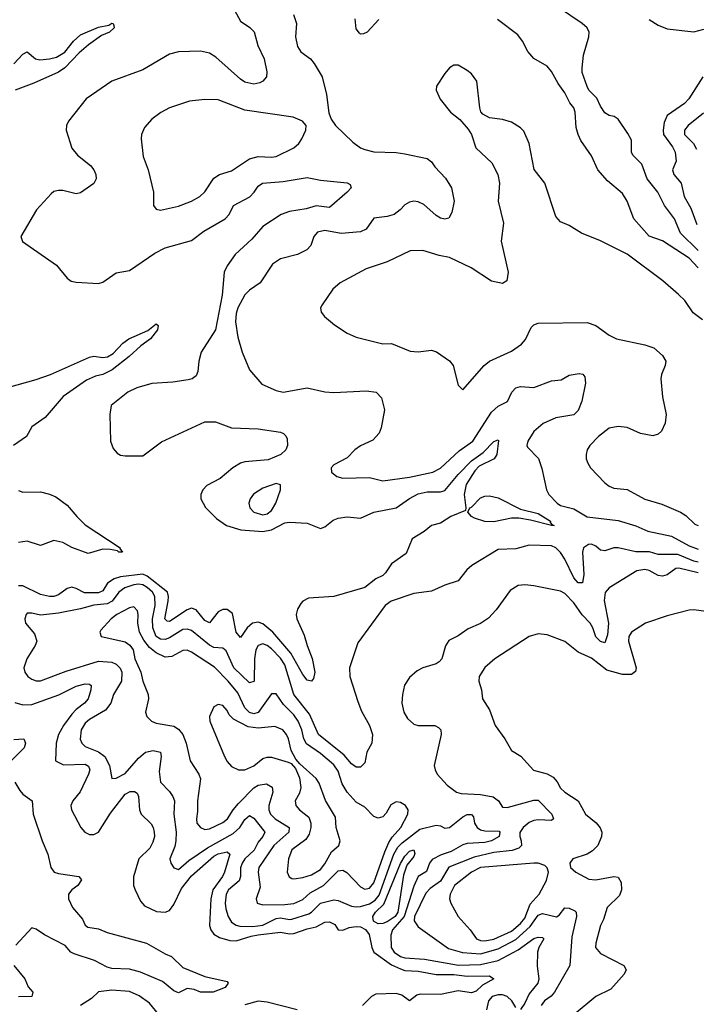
# Model space of a CAD drawing. Header units: inches. Extents: x 1552611 to 1694776, y 811966 to 917215.
# Tile 459 of 549: x 1660916 to 1663962, y 893315 to 897746. Entities that reach past the tile are written whole.
import ezdxf

# ---------------------------------------------------------------- set-up
doc = ezdxf.new("R2010")
doc.units = ezdxf.units.IN
doc.header["$MEASUREMENT"] = 0
doc.layers.add('B6869', color=7, linetype='Continuous')

msp = doc.modelspace()

# ---------------------------------------------------------------- linework, layer by layer
at = {"layer": 'B6869', "color": 5}
for points, elevation in [([(1663970, 896707.3), (1663890, 896785.4), (1663863.1, 896850), (1663817.9, 896910), (1663788.4, 896970), (1663740.5, 897030), (1663716.2, 897096.2), (1663676.2, 897136.2), (1663669.8, 897150), (1663670, 897204), (1663653.9, 897233.9), (1663610, 897299.3), (1663591.5, 897311.5), (1663570, 897315.6), (1663550, 897328), (1663530, 897356.9), (1663513.3, 897393.3), (1663478.5, 897430), (1663470, 897445.1), (1663448.4, 897508.4), (1663447.6, 897530), (1663453.7, 897586.3), (1663478.2, 897670), (1663479.3, 897690), (1663470.8, 897710), (1663448.3, 897730), (1663341.7, 897801.8)], 820), ([(1661882.3, 897790), (1661910, 897739.2), (1661951.7, 897711.7), (1661971.2, 897691.2), (1661987.2, 897630), (1662015.9, 897570), (1662027.8, 897512.2), (1662027.2, 897490), (1662010.5, 897470), (1661997, 897463), (1661970, 897456.8), (1661930, 897465.2), (1661910, 897478.2), (1661798.2, 897578.2), (1661770, 897596.5), (1661730, 897604.1), (1661630, 897602), (1661590, 897590.8), (1661470, 897521.2), (1661330, 897469.8), (1661215.5, 897390), (1661135.8, 897290), (1661125.8, 897270), (1661124.4, 897250), (1661150, 897168.4), (1661176, 897136), (1661234.6, 897090), (1661250.3, 897070), (1661258.9, 897050), (1661260.3, 897030), (1661250.1, 897009.9), (1661190, 896967.9), (1661170, 896963.2), (1661110, 896977.5), (1661090, 896977.8), (1661070, 896972.5), (1661056.8, 896963.2), (1660991.4, 896890), (1660921.6, 896770), (1660927.8, 896747.8), (1661081.1, 896641.1), (1661130, 896583.7), (1661148.2, 896570), (1661170, 896564.5), (1661270, 896559), (1661290, 896565.7), (1661350, 896607.4), (1661410, 896618.2), (1661524.7, 896695.3), (1661570, 896720.1), (1661690, 896753.1), (1661744.7, 896795.3), (1661840.5, 896850), (1661859, 896870), (1661878, 896910), (1661951.3, 896948.7), (1661972, 896970), (1661990, 896997.7), (1662008.7, 897011.3), (1662102.2, 897017.8), (1662210, 897035.5), (1662270, 897023.5), (1662390, 897012.8), (1662404.2, 897004.2), (1662408, 896990), (1662390.2, 896970), (1662310, 896900.6), (1662250, 896908), (1662205.2, 896894.8), (1662130, 896883.7), (1662092.7, 896870), (1662010, 896816.1), (1661961.2, 896758.8), (1661885.1, 896690), (1661850, 896638.5), (1661836.8, 896610), (1661826.8, 896506.8), (1661796.9, 896350), (1661733.5, 896250), (1661723, 896210), (1661717.4, 896162.6), (1661710, 896144.2), (1661692.7, 896130), (1661674.8, 896125.2), (1661604.6, 896115.4), (1661510, 896109.3), (1661443, 896090), (1661402.3, 896070), (1661327.7, 896010), (1661321.4, 895970), (1661324.1, 895850), (1661336.4, 895816.4), (1661355, 895795), (1661370, 895786.3), (1661390, 895782.8), (1661470, 895784.1), (1661554, 895846), (1661750, 895936.6), (1661796.8, 895936.8), (1661870, 895909.3), (1661990, 895904.4), (1662090, 895890.2), (1662103.5, 895883.5), (1662113.9, 895873.9), (1662119.8, 895859.8), (1662122, 895830), (1662113.6, 895810), (1662091.1, 895790), (1662034.1, 895765.9), (1661930, 895756.3), (1661909.2, 895750), (1661876, 895730), (1661818.2, 895681.8), (1661759, 895650), (1661740.7, 895630), (1661731.3, 895610), (1661731.1, 895590), (1661751.7, 895551.7), (1661801.8, 895501.8), (1661846.4, 895470), (1661910.8, 895450.7), (1662010, 895443.1), (1662050, 895450.6), (1662110, 895481.4), (1662130, 895485.5), (1662210, 895480.2), (1662270, 895456.6), (1662290, 895463.5), (1662326.6, 895493.4), (1662350, 895503.5), (1662390, 895509), (1662450, 895503.5), (1662509.9, 895530.1), (1662610, 895549.4), (1662670, 895592.2), (1662710, 895612.5), (1662750, 895621.2), (1662810, 895621.4), (1662830, 895627.7), (1662890, 895699.8), (1662950, 895761.5), (1663001.5, 895798.5), (1663050, 895847.6), (1663070, 895854.9), (1663071.9, 895851.9), (1663063.3, 895790), (1663052.1, 895770), (1662983.5, 895736.5), (1662964.3, 895715.7), (1662925.2, 895654.8), (1662916.7, 895610), (1662924.7, 895550), (1662922, 895538), (1662856, 895510), (1662810, 895480.6), (1662770, 895470.3), (1662737.2, 895442.8), (1662682.5, 895410), (1662655.8, 895344.2), (1662590, 895297.3), (1662563.3, 895256.7), (1662550, 895245.1), (1662519.1, 895230), (1662470, 895191.2), (1662329.3, 895150.7), (1662216.5, 895143.5), (1662190.4, 895130), (1662180.9, 895119.1), (1662166.1, 895093.9), (1662160.2, 895070), (1662163.5, 895050), (1662196.8, 894976.8), (1662209.2, 894929.2), (1662231.9, 894871.9), (1662243.8, 894810), (1662238.2, 894781.8), (1662230, 894769.6), (1662210, 894774.5), (1662190, 894798.7), (1662136, 894896), (1662056, 894990), (1662010, 895027.3), (1661990, 895035.1), (1661963.7, 895030), (1661939.1, 895010), (1661910, 894965.4), (1661890, 894989.6), (1661874.1, 895074.1), (1661850, 895092.6), (1661830, 895092.1), (1661810, 895080.8), (1661770, 895032.3), (1661750, 895042.1), (1661710, 895090.6), (1661690, 895098.5), (1661670, 895090.4), (1661590, 895037.2), (1661579.3, 895039.3), (1661569.3, 895050), (1661584.6, 895130), (1661585.8, 895150), (1661580.7, 895170), (1661490, 895241.8), (1661470, 895251), (1661370, 895238.4), (1661340.6, 895230), (1661311.5, 895210), (1661290, 895176.4), (1661270, 895167.5), (1661207, 895167), (1661170, 895187), (1661150, 895191.8), (1661130, 895186), (1661090, 895158.2), (1661070, 895150.5), (1661050, 895150.5), (1661010, 895160.1), (1660930, 895198.4), (1660910, 895198.6)], 820), ([(1662148.1, 897770), (1662161.4, 897730), (1662157.2, 897670), (1662166.4, 897626.4), (1662181.7, 897601.7), (1662224.4, 897570), (1662241.3, 897550), (1662278, 897490), (1662296.4, 897410), (1662306.9, 897326.9), (1662318.3, 897298.3), (1662338, 897270), (1662415.1, 897195.1), (1662450, 897170.3), (1662470, 897162.6), (1662510, 897151.7), (1662610, 897148.8), (1662650, 897143.1), (1662750, 897121.7), (1662770, 897106.4), (1662784.6, 897084.6), (1662833.4, 897033.4), (1662859.1, 896990), (1662871.2, 896930), (1662861.6, 896878.4), (1662847.2, 896852.8), (1662830, 896848.5), (1662810, 896853.5), (1662790, 896865.1), (1662734.9, 896914.9), (1662710, 896926.5), (1662690, 896929.8), (1662670, 896925.8), (1662650, 896913.1), (1662629.1, 896890), (1662602, 896870), (1662570, 896860.2), (1662510, 896853.5), (1662475.8, 896804.2), (1662450, 896791.4), (1662363.6, 896783.6), (1662290, 896798.3), (1662257.1, 896790), (1662239.5, 896770), (1662226, 896730), (1662207.7, 896710), (1662166.8, 896690), (1662090, 896669.7), (1662054.4, 896645.6), (1661998.3, 896561.7), (1661950, 896528.4), (1661930, 896508.5), (1661898, 896450), (1661890, 896423.7), (1661886.7, 896386.7), (1661897.9, 896317.9), (1661916.9, 896250), (1661950.2, 896170.2), (1662006, 896106), (1662070, 896077.4), (1662102, 896070), (1662210, 896089.1), (1662290, 896072), (1662330, 896068.2), (1662476.7, 896076.7), (1662521, 896070), (1662545.1, 896045.1), (1662557.8, 895990), (1662543.2, 895910), (1662534.2, 895885.8), (1662505.5, 895854.5), (1662450, 895827.8), (1662424.2, 895810), (1662390, 895775.1), (1662330, 895742.7), (1662317.3, 895730), (1662318.8, 895710), (1662342.8, 895690), (1662370, 895683.1), (1662490, 895686.7), (1662550, 895671.3), (1662670, 895687.7), (1662776.3, 895710), (1662810, 895728.2), (1662893.6, 895806.4), (1662955.6, 895850), (1663039.6, 895980.4), (1663070, 896007.1), (1663111.3, 896028.7), (1663130.6, 896070), (1663149.8, 896090), (1663170, 896095.6), (1663230, 896090.8), (1663310, 896121.7), (1663353.7, 896126.3), (1663390, 896147), (1663434.6, 896154.6), (1663450.6, 896150.6), (1663459.3, 896139.3), (1663463, 896110), (1663446.7, 896030), (1663430, 895987.8), (1663410, 895967.8), (1663330, 895954.8), (1663271.7, 895928.3), (1663230, 895893), (1663203.8, 895850), (1663199.1, 895830), (1663202, 895822), (1663251.3, 895771.3), (1663266.6, 895726.6), (1663287.2, 895630), (1663297.4, 895610), (1663335.3, 895570), (1663350, 895560.6), (1663410, 895544.8), (1663470, 895508.5), (1663610, 895491.9), (1663690, 895469), (1663744.2, 895444.2), (1663850, 895422.4), (1663930, 895378.6), (1663970, 895362.9)], 840), ([(1662532.5, 897747.5), (1662479.3, 897690), (1662463, 897683), (1662450, 897681.3), (1662445.2, 897685.2), (1662430, 897706), (1662426, 897750)], 840), ([(1660890, 897548.1), (1660930, 897591.8), (1660950, 897601.5), (1660987.2, 897570), (1661005.8, 897565.8), (1661050, 897570.1), (1661081.5, 897578.5), (1661119.4, 897600.6), (1661157.4, 897650), (1661190, 897679), (1661270, 897712.4), (1661317.8, 897722.2), (1661330, 897730.7), (1661336, 897730), (1661340, 897720), (1661340.5, 897710), (1661320.2, 897690), (1661284.6, 897675.4), (1661226.3, 897633.7), (1661183.1, 897596.9), (1661119.5, 897530), (1661090.4, 897509.6), (1660979.5, 897460.5), (1660895.2, 897430)], 780), ([(1663970, 896629.8), (1663930, 896673.7), (1663810, 896750.6), (1663750, 896772.9), (1663679.8, 896850), (1663649.9, 896929.9), (1663630, 896963.9), (1663561.3, 897021.3), (1663518, 897070), (1663490, 897133.3), (1663442.6, 897202.6), (1663429.4, 897229.4), (1663421.6, 897261.6), (1663416.3, 897330), (1663410, 897349.6), (1663392.4, 897372.4), (1663370, 897417.4), (1663339.6, 897459.5), (1663310, 897514), (1663290, 897536.9), (1663230, 897571.8), (1663203.5, 897603.5), (1663179.7, 897650), (1663158.6, 897678.6), (1663066.9, 897746.9)], 840), ([(1663750, 897747.4), (1663790, 897721.8), (1663830, 897705.8), (1663950, 897691.7), (1663996.2, 897703.8)], 820), ([(1663990, 896395.1), (1663947.7, 896427.7), (1663910, 896482.4), (1663881.6, 896510), (1663810.6, 896570.6), (1663650, 896691), (1663531, 896751), (1663445.2, 896785.2), (1663390, 896819.5), (1663350, 896836), (1663330, 896861.2), (1663279.2, 897010), (1663231.5, 897071.5), (1663210, 897189.2), (1663184.8, 897244.8), (1663170, 897260.5), (1663130, 897286), (1663090, 897298), (1663030, 897304.2), (1663001, 897321), (1662991.8, 897331.8), (1662987, 897350), (1662974.3, 897470), (1662950, 897502.9), (1662930, 897518.4), (1662890, 897541.2), (1662870, 897542), (1662850.7, 897529.3), (1662830, 897504), (1662792.5, 897447.5), (1662790.4, 897430), (1662808.9, 897388.9), (1662855.5, 897330), (1662896.6, 897296.6), (1662934.4, 897254.4), (1662949.2, 897230), (1662969.1, 897170), (1663041.8, 897101.8), (1663067.8, 897050), (1663075.4, 897010), (1663069.2, 896930), (1663093.4, 896830), (1663083.2, 896750), (1663115.5, 896610), (1663108.8, 896571.2), (1663090, 896559.7), (1663039.5, 896570), (1662948, 896630), (1662850, 896676.1), (1662804.8, 896684.8), (1662730, 896708), (1662673.7, 896706.3), (1662570, 896656.3), (1662475.3, 896624.7), (1662358, 896562), (1662325.8, 896534.2), (1662277.5, 896462.5), (1662270.7, 896450), (1662273.4, 896430), (1662288, 896410), (1662333.7, 896373.7), (1662390, 896335.8), (1662430, 896317.6), (1662550, 896287.2), (1662590, 896288.5), (1662674, 896254), (1662710, 896251.6), (1662770, 896259.5), (1662791.8, 896251.8), (1662850, 896210.7), (1662867.7, 896190), (1662890, 896101), (1662910, 896081), (1663006.6, 896190), (1663030, 896208.9), (1663130, 896255), (1663174.3, 896285.7), (1663192.3, 896307.7), (1663218.3, 896361.7), (1663230, 896373.6), (1663250, 896380.2), (1663470, 896383.5), (1663510.1, 896370.1), (1663570, 896327.1), (1663603, 896310), (1663730, 896283.2), (1663770, 896269.3), (1663810, 896235), (1663824.1, 896210), (1663821.8, 896190), (1663805, 896150), (1663801.5, 896130), (1663808.8, 896048.8), (1663826.3, 895970), (1663821.1, 895930), (1663805.4, 895894.6), (1663790, 895880.5), (1663766.4, 895873.6), (1663710, 895884.6), (1663650, 895911.6), (1663610, 895915.8), (1663570, 895908.3), (1663521.3, 895870), (1663482.4, 895830), (1663470.4, 895810), (1663466, 895790), (1663466.4, 895770), (1663473, 895750), (1663485.5, 895730), (1663550, 895661.6), (1663570, 895646.4), (1663590, 895637.6), (1663650, 895632.4), (1663730, 895588.6), (1663806, 895566), (1663890, 895530.2), (1663915, 895515), (1663955.3, 895475.3), (1663970, 895470.2)], 860), ([(1663991, 897489), (1663928.5, 897390), (1663909.2, 897370), (1663830, 897314.6), (1663816.3, 897283.7), (1663811.8, 897250), (1663814.7, 897230), (1663854.7, 897174.7), (1663866.3, 897150), (1663871, 897110), (1663854.5, 897070), (1663860.7, 897050), (1663893.4, 897010), (1663907.2, 896950), (1663937.8, 896897.8), (1663964.5, 896824.5)], 820), ([(1663994.7, 897325.3), (1663925.8, 897270), (1663908, 897250), (1663909.1, 897230), (1663948.6, 897188.6), (1663963.3, 897163.3)], 840), ([(1660867.1, 896092.9), (1660990, 896126.7), (1661054.2, 896150), (1661230, 896227.9), (1661250, 896231.4), (1661290, 896226.5), (1661311.3, 896228.7), (1661336.1, 896243.9), (1661380.4, 896290), (1661407.8, 896310), (1661492.7, 896347.3), (1661530, 896377.7), (1661539.5, 896370), (1661535.5, 896350), (1661505.2, 896310), (1661461.4, 896278.6), (1661409.1, 896230), (1661331.7, 896170), (1661290.2, 896150), (1661257.7, 896142.3), (1661216, 896124), (1661110.8, 896050), (1661030, 895956.5), (1660970, 895914.3), (1660945.8, 895870), (1660887.7, 895830)], 780), ([(1660910, 895627), (1660930, 895619.9), (1661010, 895621.1), (1661050, 895611.6), (1661079, 895599), (1661130, 895561.5), (1661172.6, 895510), (1661210, 895473.4), (1661367.7, 895370), (1661366, 895366), (1661378, 895350), (1661362, 895350), (1661356, 895356), (1661322.5, 895362.5), (1661290, 895364.1), (1661223.5, 895343.5), (1661150.7, 895370.7), (1661110, 895394), (1661070, 895402.1), (1661010, 895380.2), (1660950, 895399.2), (1660910, 895393.2)], 780), ([(1663970, 895305.4), (1663950, 895309.2), (1663879, 895339), (1663790, 895339.2), (1663750.7, 895350.7), (1663690, 895352), (1663610, 895369.1), (1663590, 895369.9), (1663550, 895355.7), (1663530, 895358.8), (1663510, 895377.5), (1663490, 895386.2), (1663476.1, 895383.9), (1663454.3, 895370), (1663449.7, 895350.3), (1663455, 895250), (1663448.8, 895211.2), (1663430, 895212.5), (1663410, 895234.8), (1663370, 895317.8), (1663350, 895349.1), (1663330, 895369.8), (1663310, 895378.4), (1663210, 895381.5), (1663150, 895364.8), (1663070, 895361.2), (1662950.7, 895289.3), (1662928.8, 895270), (1662890, 895221.3), (1662830, 895201.6), (1662770, 895175), (1662690, 895163.2), (1662588.3, 895130), (1662561.2, 895110), (1662438.3, 894941.7), (1662400.1, 894830), (1662401.3, 894790), (1662438, 894678), (1662454.7, 894634.7), (1662490, 894570.3), (1662504.1, 894530), (1662500.9, 894490), (1662478, 894450), (1662470, 894402), (1662450, 894382.3), (1662430, 894381.5), (1662410, 894397.4), (1662376, 894436), (1662261.7, 894530), (1662220.2, 894620.2), (1662149.9, 894710), (1662110, 894842.8), (1662090, 894872.4), (1662050, 894914.5), (1662030, 894929.4), (1662010, 894936.7), (1661989.7, 894930.3), (1661979.6, 894910), (1661973.6, 894870), (1661971.2, 894770), (1661970, 894767.1), (1661950, 894762.2), (1661879.6, 894830), (1661846, 894906), (1661830, 894917.1), (1661790, 894921.3), (1661770, 894931.7), (1661690, 894998), (1661670, 895003.8), (1661650, 895002.5), (1661590, 894964), (1661570, 894957.2), (1661550, 894958.2), (1661530, 894971), (1661515, 895010), (1661513.2, 895050), (1661525.3, 895110), (1661523.9, 895150), (1661513.1, 895170), (1661490, 895191.4), (1661470, 895202.7), (1661450, 895206.6), (1661430, 895203.6), (1661389.5, 895190), (1661362.4, 895170), (1661331.9, 895130), (1661310, 895118), (1661250, 895111.6), (1661190, 895095.1), (1661090, 895075.8), (1661010, 895067.1), (1660970, 895075.9), (1660950, 895075.1), (1660944.9, 895070), (1660939.1, 895050), (1660942.4, 895030), (1660982.8, 894982.8), (1660992.3, 894950), (1660985.2, 894930), (1660948.5, 894870), (1660934, 894830), (1660938.3, 894810), (1660952.9, 894790), (1660970, 894777.8), (1660990, 894770.2), (1661010.2, 894770.2), (1661125.3, 894814.8), (1661270, 894858.9), (1661330, 894855.1), (1661350, 894845.5), (1661368.2, 894828.2), (1661375.8, 894810), (1661374.4, 894770), (1661337.5, 894710), (1661325.7, 894670), (1661301.6, 894638.4), (1661230, 894596.9), (1661210, 894579.8), (1661192.4, 894550), (1661188.7, 894508.7), (1661195.1, 894490), (1661210, 894475.1), (1661271.2, 894451.2), (1661299.6, 894430), (1661320.8, 894390), (1661330.7, 894330.7), (1661350, 894333.4), (1661390, 894354), (1661450, 894423), (1661482.4, 894450), (1661517.3, 894457.3), (1661549.3, 894449.3), (1661552.7, 894430), (1661543.3, 894363.3), (1661550, 894314.8), (1661590, 894273.1), (1661605.4, 894250), (1661612.2, 894230), (1661609.7, 894170), (1661620.3, 894090), (1661618.4, 894050), (1661614.1, 894025.9), (1661591.8, 893970), (1661596, 893950), (1661609.3, 893929.3), (1661630, 893922.3), (1661677.5, 893962.5), (1661761.1, 894018.9), (1661877, 894083), (1661906.8, 894110), (1661930, 894147.3), (1661950, 894164.2), (1661970, 894153.2), (1662015.4, 894095.4), (1662018.9, 894090), (1662010.1, 894070), (1661990, 894044.9), (1661972, 894008), (1661929.8, 893970.2), (1661916.6, 893950), (1661910.1, 893929.9), (1661910.4, 893890), (1661903.1, 893870), (1661855.1, 893830), (1661845.4, 893810), (1661841.2, 893770), (1661844.4, 893744.4), (1661853.8, 893710), (1661870, 893684.5), (1661890, 893671.7), (1661907, 893667), (1661965.2, 893665.2), (1662010, 893671), (1662070, 893700.7), (1662090, 893703.5), (1662130, 893695.9), (1662141.6, 893698.4), (1662217.2, 893722.8), (1662230, 893730.1), (1662270, 893770.5), (1662330, 893784.4), (1662350, 893782.5), (1662410, 893756.9), (1662430, 893753.9), (1662450, 893754.8), (1662490, 893767.2), (1662515.8, 893784.3), (1662533.6, 893806.4), (1662600.3, 893990), (1662618.4, 894021.6), (1662637.8, 894042.2), (1662716.4, 894103.5), (1662790, 894121.1), (1662810, 894117.7), (1662830, 894107.1), (1662850, 894110.1), (1662910, 894158.5), (1662930, 894168.8), (1662949.5, 894169.5), (1662958.7, 894158.7), (1662963.5, 894130), (1662975.7, 894110), (1662990, 894100.3), (1663010, 894095.2), (1663073.6, 894093.6), (1663077.6, 894090), (1663074.8, 894070), (1663039, 894050), (1663010, 894042.7), (1662930, 894039.2), (1662910, 894033.3), (1662858, 894002), (1662812.8, 893987.2), (1662772.6, 893967.4), (1662760.3, 893950), (1662747.2, 893912.8), (1662710, 893889.8), (1662690, 893846), (1662646.4, 893710), (1662594.6, 893650), (1662586.8, 893626.8), (1662588.8, 893570), (1662600.9, 893550), (1662630, 893530.1), (1662650, 893524), (1662737.9, 893517.9), (1662891.4, 893491.4), (1662990, 893493.6), (1663070, 893512.5), (1663160.4, 893559.6), (1663230, 893611.6), (1663250, 893616.6), (1663270, 893615.2), (1663275.4, 893610), (1663252.7, 893570), (1663246.9, 893550), (1663245.9, 893485.9), (1663252.8, 893430), (1663248.1, 893410), (1663210, 893362.8), (1663190, 893320.2), (1663170, 893291.3)], 840), ([(1663970, 895256.2), (1663882.6, 895277.4), (1663870, 895276.7), (1663830, 895248.4), (1663810, 895242.1), (1663790, 895245), (1663750, 895267), (1663730, 895271.6), (1663694.4, 895265.6), (1663570.1, 895189.9), (1663550.9, 895169.1), (1663547.5, 895132.5), (1663566, 895030), (1663561.7, 894978.3), (1663550, 894942), (1663530, 894947.3), (1663510, 894968.1), (1663495.4, 895010), (1663483.6, 895030), (1663448.5, 895068.5), (1663410, 895121.8), (1663370, 895163.7), (1663350, 895174.2), (1663230, 895197.8), (1663190, 895202.8), (1663160.4, 895199.6), (1663123.2, 895176.8), (1663061.5, 895090), (1663026.4, 895053.6), (1662990, 895028.9), (1662935.2, 895004.8), (1662890, 894973.6), (1662847.4, 894952.6), (1662832.3, 894927.7), (1662816, 894870), (1662804.4, 894855.6), (1662790, 894847.1), (1662730.2, 894829.8), (1662705, 894815.1), (1662670, 894785.6), (1662648.4, 894751.6), (1662638.6, 894710), (1662636.5, 894670), (1662644.5, 894630), (1662661.2, 894601.2), (1662690, 894575.3), (1662710, 894570.3), (1662784.7, 894570), (1662801.5, 894561.5), (1662811.8, 894550), (1662813.4, 894530), (1662782.4, 894390), (1662785.5, 894370), (1662795.3, 894350), (1662840.5, 894300.5), (1662882, 894270), (1662903.1, 894263.1), (1662990, 894259.1), (1663048, 894248), (1663071.3, 894231.3), (1663090, 894202.6), (1663110, 894200.1), (1663230, 894234), (1663250, 894233), (1663311.8, 894170), (1663319.1, 894150), (1663310, 894142.2), (1663250, 894145.2), (1663230, 894141.9), (1663210, 894133.1), (1663182, 894110), (1663167.6, 894087.6), (1663166.7, 894070), (1663174, 894050), (1663175.1, 894030), (1663162.1, 894017.9), (1663132.5, 894007.5), (1663050, 893997.9), (1662962.4, 893977.6), (1662847.6, 893932.4), (1662810.6, 893869.4), (1662763.5, 893836.5), (1662744.4, 893815.6), (1662692.5, 893710), (1662691.3, 893691.3), (1662710, 893663.2), (1662846.6, 893566.6), (1662908.8, 893548.8), (1662990, 893541.9), (1663070, 893564.2), (1663150, 893605.9), (1663214.3, 893665.7), (1663250, 893715.8), (1663270, 893723.8), (1663332, 893708), (1663344.6, 893715.4), (1663370, 893748.9), (1663390, 893748), (1663415.6, 893735.6), (1663420.3, 893730), (1663421.7, 893710), (1663401.7, 893618.3), (1663392.5, 893490), (1663323.1, 893370), (1663307.8, 893352.2), (1663277.8, 893330), (1663263.7, 893310)], 860), ([(1664050, 895077.6), (1663950, 895089.7), (1663930, 895088.3), (1663830, 895063.5), (1663733.4, 895030), (1663670, 894989.6), (1663657.3, 894970), (1663655.9, 894950), (1663691.6, 894830), (1663687.3, 894812.7), (1663670, 894799.8), (1663630, 894799.8), (1663559.3, 894819.3), (1663490, 894872.4), (1663430, 894900.3), (1663370, 894947.7), (1663290, 894978.5), (1663250, 894983.1), (1663210, 894969.7), (1663054.9, 894870), (1663010, 894831.5), (1662983.6, 894790), (1662982.3, 894770), (1662994.6, 894730), (1662999.5, 894690), (1663030, 894640.5), (1663056, 894570), (1663099.3, 894510), (1663130, 894457.3), (1663171.5, 894431.5), (1663229.3, 894369.3), (1663290, 894352.2), (1663317.8, 894337.8), (1663335.8, 894315.8), (1663350, 894287.8), (1663369.4, 894269.4), (1663429.3, 894230), (1663463.1, 894170), (1663511.5, 894131.5), (1663529.5, 894109.5), (1663536.1, 894090), (1663535, 894070), (1663517.7, 894030), (1663494, 894006), (1663470, 893991.3), (1663405.3, 893970), (1663391.7, 893950), (1663395.3, 893930), (1663419.5, 893910), (1663477.9, 893877.9), (1663510, 893875.5), (1663590.6, 893890.6), (1663610, 893886.6), (1663623.2, 893863.2), (1663624.6, 893830), (1663615.8, 893804.2), (1663561.1, 893750), (1663543.9, 893696.1), (1663530, 893669.4), (1663508.9, 893590), (1663508.3, 893570), (1663530, 893543.9), (1663635.6, 893490), (1663645.7, 893470), (1663637.7, 893450), (1663576.5, 893383.5), (1663509.7, 893350.3), (1663411.4, 893268.6)], 880), ([(1660893.7, 894673.7), (1660930, 894662.2), (1660970, 894664.1), (1661091.7, 894708.3), (1661170, 894746.8), (1661210, 894757), (1661230, 894755.9), (1661236.9, 894750), (1661235.8, 894730), (1661224.2, 894690), (1661207.5, 894670), (1661170, 894641.9), (1661150, 894620.1), (1661113.5, 894570), (1661091, 894530), (1661080.1, 894490), (1661076.9, 894410), (1661112.9, 894392.9), (1661210, 894395.2), (1661226.2, 894386.2), (1661231.8, 894370), (1661226.1, 894350), (1661188.6, 894271.5), (1661154.6, 894230), (1661146.8, 894210), (1661149.7, 894189.7), (1661190.9, 894110.9), (1661209.7, 894089.7), (1661230, 894079.3), (1661250, 894078.5), (1661270, 894090.1), (1661325.1, 894174.9), (1661390, 894260.9), (1661412.7, 894272.7), (1661433, 894273), (1661444.5, 894264.5), (1661451.1, 894250), (1661455.9, 894190), (1661462.8, 894170), (1661507.1, 894127.1), (1661517.2, 894110), (1661521.4, 894090), (1661522.4, 894070), (1661515.9, 894044.1), (1661501.7, 894018.3), (1661452.4, 893970), (1661428.3, 893888.3), (1661428.2, 893850), (1661435.2, 893830), (1661459.1, 893779.1), (1661478.2, 893758.2), (1661532.1, 893732.1), (1661570, 893729.6), (1661590, 893736.8), (1661610, 893763.8), (1661644.1, 893835.9), (1661690, 893893.9), (1661790, 893981.1), (1661810, 893992.3), (1661850, 894001.2), (1661862, 893990), (1661837.9, 893910), (1661828.5, 893890), (1661784.8, 893830), (1661775.7, 893790), (1661770.6, 893670), (1661776.8, 893650), (1661790, 893631), (1661815.6, 893615.6), (1661861.6, 893601.6), (1661890, 893600.2), (1661957.9, 893622.1), (1661990, 893627.9), (1662090, 893639), (1662130, 893631.9), (1662150, 893633.8), (1662210, 893654.6), (1662250, 893663.3), (1662290, 893685.1), (1662310, 893686.6), (1662334, 893674), (1662350.2, 893650.2), (1662370, 893648.5), (1662399.4, 893660.6), (1662430, 893665.7), (1662450, 893663.2), (1662472.2, 893652.2), (1662489, 893629), (1662501.3, 893570), (1662510.8, 893550), (1662590, 893492.6), (1662630, 893473.9), (1662650, 893467.6), (1662710, 893464), (1662790, 893449.6), (1662870, 893449.3), (1662930, 893440.9), (1663030, 893443), (1663050.2, 893430), (1662999.5, 893400.5), (1662970, 893374.8), (1662950, 893367.2), (1662890, 893376), (1662810, 893358.7), (1662718.8, 893361.2), (1662703.6, 893356.4), (1662670, 893331), (1662635.6, 893355.6), (1662610, 893363.1), (1662519.8, 893360.2), (1662499.2, 893350), (1662459.6, 893310)], 820), ([(1660890, 894506.4), (1660933.8, 894510), (1660941.9, 894490), (1660936.2, 894470), (1660877.2, 894410)], 780), ([(1660894.2, 894314.2), (1660916.6, 894276.6), (1660930, 894260.4), (1660971.6, 894230), (1660976.5, 894170), (1661017, 894050), (1661042.6, 893990), (1661055.4, 893930), (1661071.4, 893910), (1661090, 893903.4), (1661181.6, 893890), (1661194.7, 893874.7), (1661178, 893850), (1661151.3, 893830), (1661135, 893810), (1661135, 893790), (1661153.5, 893750), (1661198, 893698), (1661210.7, 893670.7), (1661222.3, 893662.3), (1661270, 893654.4), (1661310, 893638.5), (1661486.2, 893590), (1661570, 893542.2), (1661599.5, 893530), (1661650, 893480.2), (1661750, 893439.5), (1661850, 893418), (1661854.6, 893410), (1661840.5, 893390), (1661787.3, 893370), (1661730, 893369.4), (1661701.6, 893381.6), (1661670, 893386.3), (1661630, 893367.2), (1661610, 893375.3), (1661558.2, 893418.2), (1661459.7, 893459.7), (1661410, 893472.8), (1661330, 893475.8), (1661310, 893482.1), (1661252.8, 893512.8), (1661161.6, 893541.6), (1661146.3, 893550), (1661119.8, 893579.8), (1661027.5, 893627.5), (1660990, 893653.2), (1660970, 893659.2), (1660898.5, 893581.5)], 780), ([(1660889, 893489), (1660939.7, 893430), (1660954.3, 893394.3), (1660974.3, 893370), (1660970.6, 893350), (1660910, 893348.5)], 780), ([(1661554, 893254), (1661500.8, 893320.8), (1661453.5, 893353.5), (1661410, 893372.8), (1661330, 893378.2), (1661270, 893371.1), (1661239.5, 893340.5), (1661190.2, 893310)], 820), ([(1662165.6, 893290), (1662030, 893324.4), (1661990, 893328.6), (1661930, 893312.1)], 820), ([(1663150, 893300.2), (1663130.9, 893330.9), (1663110, 893349.4), (1663090, 893357.1), (1663070, 893358.2), (1663043.2, 893350), (1663025.6, 893330), (1663017.5, 893290)], 840)]:
    msp.add_lwpolyline(points, dxfattribs=dict(at, elevation=elevation))
for points, elevation in [([(1661750, 897387.4), (1661680.7, 897379.3), (1661590.2, 897349.8), (1661551.2, 897328.8), (1661510, 897298.7), (1661478, 897262), (1661463.7, 897230), (1661462.6, 897210), (1661471.7, 897130), (1661494.9, 897070), (1661518, 896970), (1661518, 896910), (1661530, 896894), (1661550, 896888.7), (1661630, 896907.7), (1661689.4, 896930), (1661727.3, 896950), (1661749, 896971), (1661790, 897033.1), (1661816, 897050), (1661870, 897065.8), (1661950, 897119.7), (1661990, 897130.2), (1662050, 897127), (1662070, 897130.2), (1662149.6, 897170), (1662172.8, 897190), (1662186.6, 897210), (1662204.5, 897250), (1662206, 897270), (1662189.2, 897290), (1662147.2, 897307.2), (1661930, 897339.5), (1661810, 897386.4)], 840), ([(1662070, 895658.5), (1662010, 895637.8), (1661968.4, 895611.6), (1661952.8, 895590), (1661947.7, 895570), (1661952.5, 895550), (1661969.3, 895530), (1662010, 895517.6), (1662030, 895522.3), (1662050, 895537.6), (1662069.4, 895570), (1662090.6, 895630), (1662090, 895653.3)], 840), ([(1663310, 895469.4), (1663214.6, 895494.6), (1663163.2, 895503.2), (1663130, 895502.5), (1663050, 895486.8), (1663010, 895487.7), (1662962.7, 895502.7), (1662949.8, 895510), (1662933.7, 895530), (1662942, 895550), (1662950, 895552.6), (1662990, 895593.9), (1663010, 895602.3), (1663030, 895603.5), (1663070, 895593.8), (1663170, 895543), (1663250, 895524.1), (1663304.9, 895490), (1663303.4, 895483.4), (1663312.3, 895472.3), (1663322, 895470)], 820), ([(1661430, 895103.5), (1661410, 895099.8), (1661353.4, 895070), (1661327, 895050), (1661281.7, 894998.3), (1661276.3, 894990), (1661282, 894970), (1661371.4, 894951.4), (1661390, 894945.7), (1661411.1, 894931.1), (1661426, 894910), (1661434.1, 894870), (1661460.9, 894810), (1661470.7, 894770), (1661494.1, 894710), (1661496.1, 894690), (1661482, 894630), (1661488.4, 894610), (1661509.6, 894589.6), (1661530, 894581), (1661610, 894566.1), (1661630, 894553.7), (1661650, 894529.3), (1661665, 894490), (1661683, 894410), (1661723, 894350), (1661730.1, 894330), (1661716.3, 894230), (1661716.6, 894183.4), (1661711.5, 894150), (1661712.8, 894130), (1661729.1, 894110), (1661750, 894102.2), (1661770, 894104.6), (1661830, 894133), (1661850.9, 894150), (1661876.3, 894190), (1661901.4, 894218.6), (1661970, 894288.6), (1661990, 894301.9), (1662026.8, 894306.8), (1662052.5, 894292.5), (1662055.1, 894270), (1662037.7, 894210), (1662037.5, 894190), (1662044.2, 894170), (1662065.4, 894150), (1662129.5, 894110), (1662127.2, 894090), (1662060.5, 894030), (1661991.9, 893930), (1661989.1, 893910), (1661997.9, 893842.1), (1661980.3, 893790), (1661984.9, 893770), (1662010, 893762.4), (1662110, 893763.4), (1662150, 893768.7), (1662190, 893786.3), (1662222.8, 893817.2), (1662282.8, 893850), (1662350, 893915.4), (1662370, 893919.1), (1662388.3, 893908.3), (1662450, 893843), (1662470, 893833.8), (1662490, 893837.5), (1662510, 893861.4), (1662558.9, 894001.1), (1662577.5, 894042.5), (1662593.1, 894066.9), (1662631.4, 894110), (1662662.4, 894170), (1662663.9, 894190), (1662652.4, 894210), (1662630, 894223.4), (1662610, 894226), (1662587.2, 894212.8), (1662565.1, 894174.9), (1662550, 894159), (1662530, 894153.3), (1662510, 894159.9), (1662470, 894202.9), (1662430, 894224), (1662389.5, 894270), (1662367.8, 894307.8), (1662350, 894364.7), (1662330, 894393), (1662270, 894443.4), (1662207, 894487), (1662194.3, 894510), (1662185.5, 894550), (1662169.9, 894590), (1662150, 894617.8), (1662104, 894664), (1662070, 894712), (1662050, 894712.1), (1661990, 894629), (1661970, 894622.5), (1661950, 894628.9), (1661929.6, 894650), (1661897.1, 894717.1), (1661854.1, 894770), (1661792.3, 894832.3), (1661690, 894899.7), (1661670, 894908.4), (1661650, 894907.8), (1661600.3, 894879.7), (1661570, 894877.8), (1661530, 894896.4), (1661500.5, 894920.5), (1661474, 894954), (1661455.8, 894990), (1661448.2, 895030), (1661449.7, 895069.7), (1661446.1, 895086.1)], 860), ([(1661810, 894664), (1661790, 894654), (1661771, 894610), (1661771.3, 894588.7), (1661838.3, 894430), (1661850, 894407.4), (1661870, 894385.5), (1661901, 894370), (1661930, 894370.2), (1661970, 894388.1), (1662010, 894420.7), (1662030, 894427.4), (1662050, 894427.9), (1662125, 894405), (1662138, 894398), (1662156.7, 894376.7), (1662174.9, 894334.9), (1662181.3, 894290), (1662175.2, 894264.8), (1662156.5, 894230), (1662158.7, 894210), (1662175.8, 894190), (1662217.1, 894157.1), (1662227.1, 894130), (1662227.2, 894110), (1662219.2, 894080.8), (1662203.3, 894056.7), (1662141.6, 894010), (1662126.2, 893970), (1662120.2, 893910), (1662128.3, 893888.2), (1662141.6, 893881.6), (1662150, 893879.3), (1662190, 893886.4), (1662230, 893897.6), (1662270, 893921.7), (1662290, 893947.5), (1662319.2, 894000.8), (1662352.3, 894030), (1662359.1, 894050), (1662341, 894110), (1662337.1, 894157.1), (1662292.9, 894232.9), (1662263.5, 894310), (1662250, 894331.3), (1662177.1, 894397.1), (1662158.9, 894418.9), (1662137.6, 894457.6), (1662126.2, 894510), (1662117.4, 894530), (1662100.8, 894550), (1662065, 894564.9), (1661990, 894557.3), (1661943.6, 894563.6), (1661878.5, 894598.5), (1661858.4, 894618.4), (1661850, 894638), (1661830, 894659.5)], 880), ([(1662530, 893676.8), (1662508.7, 893688.7), (1662505.5, 893710), (1662518.1, 893730), (1662554.9, 893765.1), (1662630, 893949.1), (1662650, 893981.7), (1662670, 894004.4), (1662690.7, 894010.7), (1662694.4, 893994.4), (1662690, 893980.4), (1662659.2, 893940.7), (1662644.1, 893895.9), (1662617.7, 893730), (1662605.4, 893710), (1662570, 893685.9), (1662550, 893678)], 820), ([(1663230, 893949.8), (1662990, 893931.4), (1662950.1, 893910), (1662872.9, 893850), (1662853.2, 893810), (1662851.4, 893790), (1662856.5, 893770), (1662890.2, 893710), (1662943.9, 893650), (1662972.8, 893610), (1662990, 893602.7), (1663010, 893601.1), (1663050, 893607.7), (1663130, 893644.3), (1663170, 893678.2), (1663190, 893703.3), (1663214.5, 893765.5), (1663253.7, 893810), (1663287.3, 893872.7), (1663295.8, 893910), (1663289.8, 893929.8), (1663279.6, 893939.6), (1663250, 893949.8)], 880)]:
    msp.add_lwpolyline(points, close=True, dxfattribs=dict(at, elevation=elevation))

doc.saveas('drawing.dxf')
